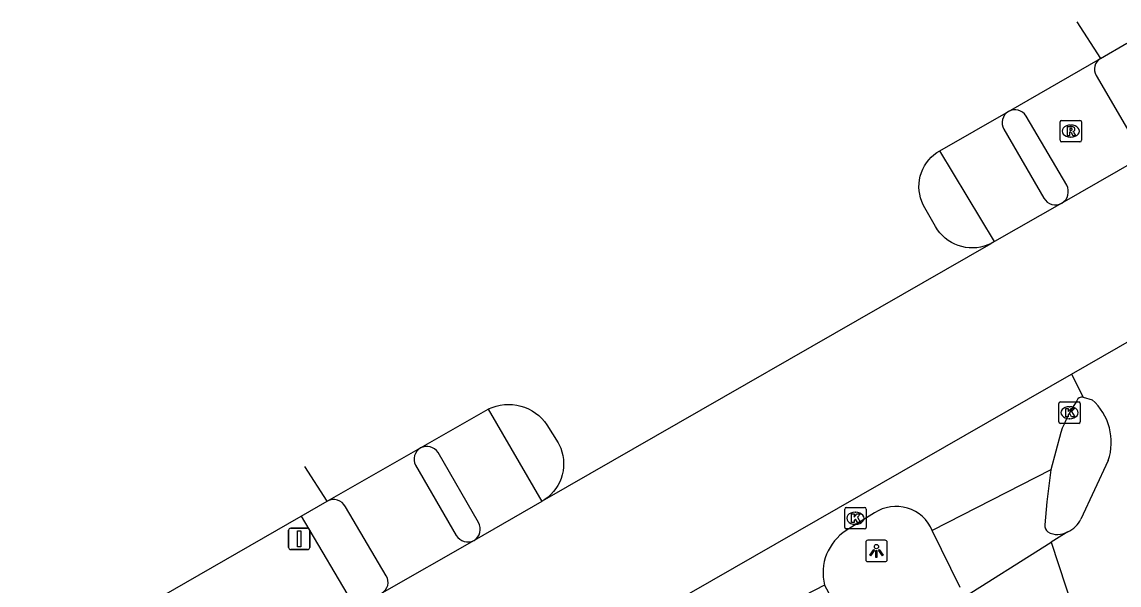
# Model space of a CAD drawing. Extents: x 158838 to 160074, y 386376 to 387776.
# Drawn here: x 159611.8 to 159662.9, y 387673.5 to 387699.8 of the extents above; entities that cross this region are included whole.
import ezdxf

# ---------------------------------------------------------------- set-up
doc = ezdxf.new("R2010")
doc.units = 0
for name, color, linetype in [('IMGEO_Fietspad_gesloten', 7, 'Continuous'), ('IMGEO_Fietspad_open', 7, 'Continuous'), ('IMGEO_Kolk', 7, 'Continuous'), ('IMGEO_Lichtpunt', 7, 'Continuous'), ('IMGEO_Rijbaan_lokaal_gesloten', 7, 'Continuous'), ('IMGEO_Rijbaan_lokaal_open', 7, 'Continuous'), ('IMGEO_Rioolput', 7, 'Continuous'), ('IMGEO_Verkeersbordpaal', 7, 'Continuous'), ('IMGEO_Verkeerseiland_open', 7, 'Continuous'), ('IMGEO_Voetpad_open', 7, 'Continuous')]:
    doc.layers.add(name, color=color, linetype=linetype)

msp = doc.modelspace()

# ---------------------------------------------------------------- linework, layer by layer
at = {"layer": 'IMGEO_Fietspad_gesloten'}
for points in [[(159661.211, 387682.258), (159661.636, 387682.145)], [(159662.385, 387679.303), (159661.749, 387677.94), (159661.113, 387676.578)], [(159659.729, 387675.498), (159660.751, 387672.373)]]:
    msp.add_lwpolyline(points, dxfattribs=at)
for centre, radius, start, end in [((159659.85, 387680.155), 2.674, 341.4276, 48.1012), ((159660.008, 387677.106), 1.225, 293.8036, 334.4834)]:
    msp.add_arc(centre, radius, start, end, dxfattribs=at)
at = {"layer": 'IMGEO_Fietspad_open'}
for points in [[(159657.514, 387694.759), (159659.391, 387691.55)], [(159657.082, 387689.519), (159654.546, 387693.757)], [(159633.499, 387681.703), (159635.991, 387677.402)], [(159633.051, 387676.415), (159631.164, 387679.679)]]:
    msp.add_lwpolyline(points, dxfattribs=at)
for centre, radius, start, end in [((159658.068, 387695.057), 0.629, 122.3853, 208.3111), ((159659.927, 387691.837), 0.608, 208.1475, 299.4006), ((159630.636, 387679.329), 0.634, 33.5717, 117.2379), ((159632.504, 387676.107), 0.628, 302.5938, 29.3659)]:
    msp.add_arc(centre, radius, start, end, dxfattribs=at)
at = {"layer": 'IMGEO_Kolk'}
for p, q in [((159660.081, 387681.113), (159660.081, 387681.965)), ((159660.156, 387682.039), (159661.008, 387682.039)), ((159661.082, 387681.965), (159661.082, 387681.113)), ((159660.569, 387681.819), (159660.594, 387681.819)), ((159661.008, 387681.039), (159660.156, 387681.039)), ((159660.592, 387681.259), (159660.567, 387681.259)), ((159650.106, 387676.19), (159650.106, 387677.042)), ((159650.181, 387677.116), (159651.033, 387677.116)), ((159650.594, 387676.896), (159650.619, 387676.896)), ((159651.107, 387677.042), (159651.107, 387676.19)), ((159650.617, 387676.336), (159650.592, 387676.336)), ((159651.033, 387676.116), (159650.181, 387676.116))]:
    msp.add_line(p, q, dxfattribs=at)
for points in [[(159660.081, 387681.113), (159660.081, 387681.965)], [(159660.156, 387682.039), (159661.008, 387682.039)], [(159661.082, 387681.965), (159661.082, 387681.113)], [(159660.402, 387681.739), (159660.525, 387681.739), (159660.525, 387681.588), (159660.655, 387681.739), (159660.819, 387681.739), (159660.673, 387681.588), (159660.826, 387681.339), (159660.674, 387681.339), (159660.589, 387681.503), (159660.525, 387681.436), (159660.525, 387681.339), (159660.402, 387681.339), (159660.402, 387681.739)], [(159661.008, 387681.039), (159660.156, 387681.039)], [(159650.106, 387676.19), (159650.106, 387677.042)], [(159650.181, 387677.116), (159651.033, 387677.116)], [(159650.427, 387676.816), (159650.55, 387676.816), (159650.55, 387676.665), (159650.68, 387676.816), (159650.844, 387676.816), (159650.698, 387676.665), (159650.851, 387676.416), (159650.699, 387676.416), (159650.614, 387676.58), (159650.55, 387676.513), (159650.55, 387676.416), (159650.427, 387676.416), (159650.427, 387676.816)], [(159651.107, 387677.042), (159651.107, 387676.19)], [(159651.033, 387676.116), (159650.181, 387676.116)]]:
    msp.add_lwpolyline(points, dxfattribs=at)
for centre, start, end in [((159660.158, 387681.963), 91.552, 178.448), ((159660.158, 387681.963), 91.552, 178.448), ((159661.006, 387681.963), 1.552, 88.448), ((159661.006, 387681.963), 1.552, 88.448), ((159660.158, 387681.115), 181.552, 268.448), ((159660.158, 387681.115), 181.552, 268.448), ((159661.006, 387681.115), 271.552, 358.448), ((159661.006, 387681.115), 271.552, 358.448), ((159650.183, 387677.04), 91.552, 178.448), ((159650.183, 387677.04), 91.552, 178.448), ((159651.031, 387677.04), 1.552, 88.448), ((159651.031, 387677.04), 1.552, 88.448), ((159650.183, 387676.192), 181.552, 268.448), ((159650.183, 387676.192), 181.552, 268.448), ((159651.031, 387676.192), 271.552, 358.448), ((159651.031, 387676.192), 271.552, 358.448)]:
    msp.add_arc(centre, 0.0765, start, end, dxfattribs=at)
for centre, major_axis, ratio, start_param, end_param in [((159660.568, 387681.539), (-0.387, 0.002), 0.722429, 4.712389, 7.853982), ((159660.593, 387681.539), (-0.39, 0.002), 0.717154, 1.570796, 4.712389), ((159650.593, 387676.616), (-0.387, 0.002), 0.722429, 4.712389, 7.853982), ((159650.618, 387676.616), (-0.39, 0.002), 0.717154, 1.570796, 4.712389)]:
    msp.add_ellipse(centre, major_axis=major_axis, ratio=ratio, start_param=start_param, end_param=end_param, dxfattribs=at)
at = {"layer": 'IMGEO_Lichtpunt'}
for p, q in [((159651.089, 387675.494), (159651.089, 387674.687)), ((159651.089, 387675.494), (159651.089, 387674.687)), ((159651.991, 387675.589), (159651.183, 387675.589)), ((159651.991, 387675.589), (159651.183, 387675.589)), ((159652.085, 387674.687), (159652.085, 387675.494)), ((159652.085, 387674.687), (159652.085, 387675.494)), ((159651.183, 387674.593), (159651.991, 387674.593)), ((159651.183, 387674.593), (159651.991, 387674.593))]:
    msp.add_line(p, q, dxfattribs=at)
for points in [[(159651.463, 387675.158), (159651.502, 387675.13), (159651.314, 387674.868), (159651.276, 387674.895), (159651.463, 387675.158)], [(159651.565, 387675.11), (159651.612, 387675.11), (159651.612, 387674.788), (159651.565, 387674.788), (159651.565, 387675.11)], [(159651.675, 387675.13), (159651.713, 387675.157), (159651.9, 387674.895), (159651.861, 387674.867), (159651.675, 387675.13)]]:
    msp.add_lwpolyline(points, dxfattribs=at)
msp.add_circle((159651.588, 387675.292), 0.0994, dxfattribs=at)
for centre, start, end in [((159651.183, 387675.494), 90, 180), ((159651.183, 387675.494), 90, 180), ((159651.991, 387675.494), 0, 90), ((159651.991, 387675.494), 0, 90), ((159651.183, 387674.687), 180, 270), ((159651.183, 387674.687), 180, 270), ((159651.991, 387674.687), 270, 0), ((159651.991, 387674.687), 270, 360)]:
    msp.add_arc(centre, 0.0946, start, end, dxfattribs=at)
at = {"layer": 'IMGEO_Rijbaan_lokaal_gesloten'}
for points in [[(159660.917, 387699.764), (159662.02, 387698.061)], [(159662.02, 387698.061), (159663.253, 387698.774)], [(159657.731, 387695.589), (159662.02, 387698.061)], [(159654.546, 387693.757), (159657.731, 387695.589)], [(159656.927, 387689.432), (159656.768, 387689.361), (159656.602, 387689.304), (159656.432, 387689.262), (159656.259, 387689.235), (159656.084, 387689.224), (159655.909, 387689.228), (159655.735, 387689.249), (159655.563, 387689.284), (159655.395, 387689.335), (159655.233, 387689.401), (159655.077, 387689.481), (159654.929, 387689.574), (159654.79, 387689.68), (159654.66, 387689.799), (159654.542, 387689.928), (159654.436, 387690.068), (159654.343, 387690.216), (159653.844, 387691.091), (159653.763, 387691.238), (159653.694, 387691.395), (159653.64, 387691.557), (159653.6, 387691.723), (159653.575, 387691.893), (159653.565, 387692.064), (159653.571, 387692.235), (159653.592, 387692.405), (159653.628, 387692.572), (159653.678, 387692.735), (159653.744, 387692.893), (159653.823, 387693.045), (159653.915, 387693.189), (159654.02, 387693.325), (159654.136, 387693.45), (159654.264, 387693.564), (159654.4, 387693.667), (159654.546, 387693.757)], [(159664.525, 387693.782), (159660.226, 387691.307)], [(159660.226, 387691.307), (159657.082, 387689.519)], [(159636.143, 387677.497), (159656.927, 387689.432)], [(159657.082, 387689.519), (159656.927, 387689.432)], [(159660.667, 387683.33), (159663.59, 387685.021)], [(159640.027, 387671.478), (159660.667, 387683.33)], [(159633.499, 387681.703), (159633.515, 387681.711), (159633.692, 387681.787), (159633.874, 387681.846), (159634.062, 387681.89), (159634.252, 387681.916), (159634.444, 387681.925), (159634.636, 387681.917), (159634.826, 387681.892), (159635.014, 387681.85), (159635.197, 387681.791), (159635.374, 387681.716), (159635.544, 387681.626), (159635.704, 387681.521), (159635.855, 387681.402), (159635.995, 387681.27), (159636.122, 387681.126), (159636.236, 387680.971), (159636.761, 387680.128), (159636.806, 387680.042), (159636.879, 387679.878), (159636.936, 387679.708), (159636.978, 387679.534), (159637.005, 387679.357), (159637.015, 387679.178), (159637.01, 387678.999), (159636.988, 387678.821), (159636.951, 387678.645), (159636.898, 387678.474), (159636.83, 387678.308), (159636.747, 387678.149), (159636.651, 387677.998), (159636.541, 387677.856), (159636.42, 387677.724), (159636.287, 387677.604), (159636.143, 387677.497)], [(159630.346, 387679.892), (159633.499, 387681.703)], [(159626, 387677.418), (159630.346, 387679.892)], [(159626, 387677.418), (159624.962, 387679.028)], [(159624.786, 387676.71), (159626, 387677.418)], [(159635.991, 387677.402), (159632.842, 387675.578)], [(159636.143, 387677.497), (159635.991, 387677.402)], [(159611.779, 387669.224), (159624.786, 387676.71)], [(159632.842, 387675.578), (159628.551, 387673.124)]]:
    msp.add_lwpolyline(points, dxfattribs=at)
at = {"layer": 'IMGEO_Rijbaan_lokaal_open'}
for points in [[(159660.667, 387683.33), (159661.211, 387682.258)], [(159660.174, 387680.618), (159659.717, 387678.877)], [(159659.717, 387678.877), (159654.188, 387676.038)], [(159659.717, 387678.877), (159659.519, 387677.375), (159659.431, 387676.31)], [(159651.491, 387676.863), (159650.182, 387676.045)], [(159655.484, 387673.387), (159654.188, 387676.038)], [(159660.502, 387675.985), (159660.223, 387675.809), (159659.729, 387675.498)], [(159655.388, 387672.767), (159659.729, 387675.498)], [(159649.17, 387673.498), (159642.462, 387670.031)], [(159649.17, 387673.498), (159649.257, 387673.33), (159650.656, 387670.625)]]:
    msp.add_lwpolyline(points, dxfattribs=at)
for centre, radius, start, end in [((159666.087, 387678.554), 6.263, 145.557, 160.756), ((159661.151, 387682.026), 0.24, 75.537, 163.0089), ((159652.499, 387675.338), 1.828, 22.5237, 123.459), ((159659.844, 387676.29), 0.414, 177.1986, 228.6543), ((159651.443, 387674.069), 2.344, 122.5519, 194.1093), ((159660.031, 387676.786), 0.929, 240.3078, 300.4307)]:
    msp.add_arc(centre, radius, start, end, dxfattribs=at)
at = {"layer": 'IMGEO_Rioolput'}
for p, q in [((159660.214, 387695.172), (159661.066, 387695.172)), ((159660.139, 387694.246), (159660.139, 387695.098)), ((159660.627, 387694.952), (159660.652, 387694.952)), ((159661.14, 387695.098), (159661.14, 387694.246)), ((159661.066, 387694.172), (159660.214, 387694.172)), ((159660.65, 387694.392), (159660.625, 387694.392))]:
    msp.add_line(p, q, dxfattribs=at)
for points in [[(159660.214, 387695.172), (159661.066, 387695.172)], [(159660.139, 387694.246), (159660.139, 387695.098)], [(159660.728, 387694.87), (159660.476, 387694.872), (159660.476, 387694.472)], [(159660.654, 387694.791), (159660.6, 387694.791), (159660.6, 387694.71)], [(159660.6, 387694.71), (159660.652, 387694.71)], [(159661.14, 387695.098), (159661.14, 387694.246)], [(159661.066, 387694.172), (159660.214, 387694.172)], [(159660.476, 387694.472), (159660.6, 387694.472), (159660.6, 387694.634), (159660.611, 387694.634)], [(159660.658, 387694.605), (159660.729, 387694.472), (159660.869, 387694.472), (159660.804, 387694.598)]]:
    msp.add_lwpolyline(points, dxfattribs=at)
for centre, radius, start, end in [((159660.216, 387695.096), 0.0765, 91.552, 178.448), ((159660.216, 387695.096), 0.0765, 91.552, 178.448), ((159661.064, 387695.096), 0.0765, 1.552, 88.448), ((159661.064, 387695.096), 0.0765, 1.552, 88.448), ((159660.636, 387694.899), 0.19, 274.7715, 282.9687), ((159660.66, 387694.695), 0.0964, 77.0061, 93.1865), ((159660.674, 387694.752), 0.0378, 276.6634, 79.6772), ((159660.727, 387694.76), 0.109, 350.3612, 89.416), ((159660.725, 387694.76), 0.112, 277.5842, 350.9817), ((159660.709, 387694.545), 0.108, 29.5134, 73.7905), ((159660.216, 387694.248), 0.0765, 181.552, 268.448), ((159660.216, 387694.248), 0.0765, 181.552, 268.448), ((159660.61, 387694.581), 0.0533, 26.0293, 88.6989), ((159661.064, 387694.248), 0.0765, 271.552, 358.448), ((159661.064, 387694.248), 0.0765, 271.552, 358.448)]:
    msp.add_arc(centre, radius, start, end, dxfattribs=at)
for centre, major_axis, ratio, start_param, end_param in [((159660.626, 387694.672), (-0.387, 0.002), 0.722429, 4.712389, 7.853982), ((159660.651, 387694.672), (-0.39, 0.002), 0.717154, 1.570796, 4.712389)]:
    msp.add_ellipse(centre, major_axis=major_axis, ratio=ratio, start_param=start_param, end_param=end_param, dxfattribs=at)
at = {"layer": 'IMGEO_Verkeersbordpaal'}
for p, q in [((159624.198, 387675.252), (159624.198, 387676.052)), ((159624.198, 387676.052), (159624.198, 387675.252)), ((159624.298, 387676.152), (159625.088, 387676.152)), ((159625.088, 387676.152), (159624.298, 387676.152)), ((159625.188, 387676.052), (159625.188, 387675.252)), ((159625.188, 387675.252), (159625.188, 387676.052)), ((159625.088, 387675.152), (159624.298, 387675.152)), ((159624.298, 387675.152), (159625.088, 387675.152))]:
    msp.add_line(p, q, dxfattribs=at)
msp.add_lwpolyline([(159624.618, 387676.027), (159624.768, 387676.027), (159624.768, 387675.277), (159624.618, 387675.277), (159624.618, 387676.027)], dxfattribs=at)
for centre, start, end in [((159624.298, 387676.052), 90, 180), ((159624.298, 387676.052), 90, 180), ((159625.088, 387676.052), 0, 90), ((159625.088, 387676.052), 360, 90), ((159624.298, 387675.252), 180, 270), ((159624.298, 387675.252), 180, 270), ((159625.088, 387675.252), 270, 0), ((159625.088, 387675.252), 270, 0)]:
    msp.add_arc(centre, 0.1, start, end, dxfattribs=at)
at = {"layer": 'IMGEO_Verkeerseiland_open'}
msp.add_lwpolyline([(159624.786, 387676.71), (159627.317, 387672.429)], dxfattribs=at)
at = {"layer": 'IMGEO_Voetpad_open'}
for points in [[(159661.818, 387697.267), (159663.711, 387694.016)], [(159660.454, 387692.153), (159658.557, 387695.372)], [(159630.117, 387679.088), (159632.011, 387675.814)], [(159628.754, 387673.929), (159626.85, 387677.153)]]:
    msp.add_lwpolyline(points, dxfattribs=at)
for centre, radius, start, end in [((159662.336, 387697.558), 0.594, 122.1005, 209.3521), ((159658.033, 387695.058), 0.611, 30.906, 119.6547), ((159659.88, 387691.854), 0.647, 302.3259, 27.5079), ((159630.648, 387679.371), 0.602, 120.1, 208.1033), ((159626.294, 387676.865), 0.626, 27.371, 117.9977), ((159632.552, 387676.137), 0.63, 210.8509, 297.4405), ((159628.242, 387673.63), 0.593, 301.3863, 30.3068)]:
    msp.add_arc(centre, radius, start, end, dxfattribs=at)

doc.saveas('drawing.dxf')
